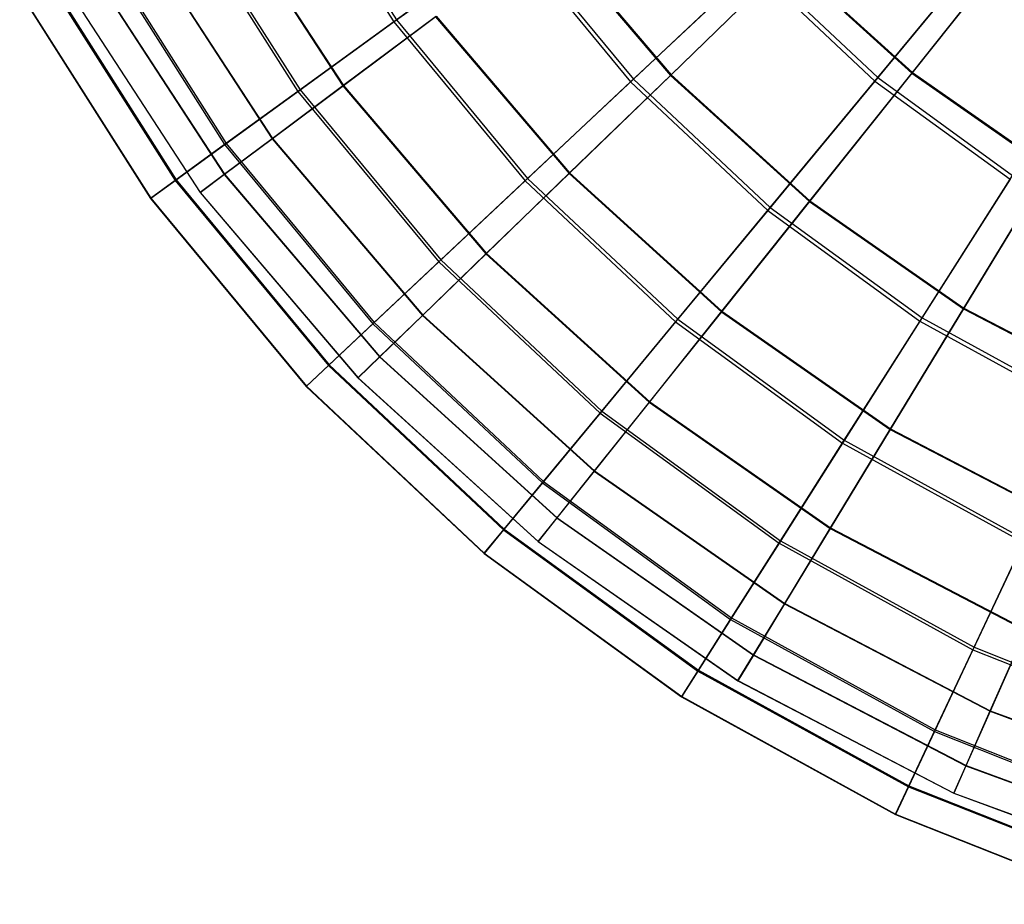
# Model space of a CAD drawing. Extents: x 0.2 to 40.1, y -6.7 to 6.7.
# Tile 423 of 516: x 29.5 to 31.1, y 0.4 to 1.8. Entities that reach past the tile are written whole.
import ezdxf

# ---------------------------------------------------------------- set-up
doc = ezdxf.new("R2010")
doc.units = 0
doc.header["$MEASUREMENT"] = 0
doc.layers.get('0').update_dxf_attribs({"color": 13, "linetype": 'CONTINUOUS'})

# ---------------------------------------------------------------- blocks, each defined once
blk = doc.blocks.new('SNOWBALL_XIV_PM3_STL')
at = {"color": 0}
for p, q in [((29.9108, 2.1293, 4.6009), (30.0952, 1.8387, 4.6009)), ((29.9108, 2.1293, 4.6009), (30.0952, 1.8387, 4.6009)), ((29.9157, 2.132, 8.0397), (30.0997, 1.842, 8.0397)), ((29.9157, 2.132, 8.0397), (30.0997, 1.842, 8.0397)), ((29.8098, 2.0401, 4.9777), (30.0105, 1.7317, 4.9777)), ((29.8098, 2.0401, 4.9777), (30.0105, 1.7317, 4.9777)), ((29.8106, 2.0406, 7.6608), (30.0113, 1.7323, 7.6608)), ((29.8106, 2.0406, 7.6608), (30.0113, 1.7323, 7.6608)), ((29.7376, 2.0341, 4.9531), (29.9353, 1.7225, 4.9531)), ((29.7376, 2.0341, 4.9531), (29.9353, 1.7225, 4.9531)), ((29.7415, 2.0362, 7.6881), (29.9389, 1.7252, 7.6881)), ((29.7415, 2.0362, 7.6881), (29.9389, 1.7252, 7.6881)), ((30.3537, 1.9878, 4.3132), (30.5567, 1.7493, 4.3132)), ((30.3537, 1.9878, 4.3132), (30.5567, 1.7493, 4.3132)), ((30.3549, 1.9887, 8.3249), (30.5577, 1.7504, 8.3249)), ((30.3549, 1.9887, 8.3249), (30.5577, 1.7504, 8.3249)), ((30.9028, 1.7458, 8.6525), (31.1043, 1.9894, 8.9038)), ((30.9028, 1.7458, 8.6525), (31.1043, 1.9894, 8.9038)), ((31.1512, 1.9936, 3.7781), (30.9592, 1.7529, 4.0271)), ((31.1512, 1.9936, 3.7781), (30.9592, 1.7529, 4.0271)), ((30.9603, 1.7542, 8.6109), (31.1523, 1.9951, 8.8597)), ((30.9603, 1.7542, 8.6109), (31.1523, 1.9951, 8.8597)), ((30.2902, 1.9804, 4.2769), (30.0952, 1.8387, 4.6009)), ((30.2902, 1.9804, 4.2769), (30.0952, 1.8387, 4.6009)), ((30.0997, 1.842, 8.0397), (30.2956, 1.9843, 8.3629)), ((30.0997, 1.842, 8.0397), (30.2956, 1.9843, 8.3629)), ((30.2902, 1.9804, 4.2769), (30.4903, 1.7386, 4.2769)), ((30.2902, 1.9804, 4.2769), (30.4903, 1.7386, 4.2769)), ((30.2956, 1.9843, 8.3629), (30.4952, 1.7431, 8.3629)), ((30.2956, 1.9843, 8.3629), (30.4952, 1.7431, 8.3629)), ((31.0989, 1.9829, 3.734), (30.8979, 1.7399, 3.9863)), ((31.0989, 1.9829, 3.734), (30.8979, 1.7399, 3.9863)), ((29.6053, 1.9613, 5.3277), (29.8131, 1.6338, 5.3277)), ((29.6053, 1.9613, 5.3277), (29.8131, 1.6338, 5.3277)), ((29.6081, 1.9629, 7.314), (29.8158, 1.6357, 7.314)), ((29.6081, 1.9629, 7.314), (29.8158, 1.6357, 7.314)), ((29.6813, 1.9678, 5.3452), (29.8924, 1.6435, 5.3452)), ((29.6813, 1.9678, 5.3452), (29.8924, 1.6435, 5.3452)), ((29.6819, 1.9681, 7.2934), (29.8929, 1.6439, 7.2934)), ((29.6819, 1.9681, 7.2934), (29.8929, 1.6439, 7.2934)), ((30.7533, 1.9398, 4.0271), (30.5567, 1.7493, 4.3132)), ((30.7533, 1.9398, 4.0271), (30.5567, 1.7493, 4.3132)), ((30.5577, 1.7504, 8.3249), (30.7546, 1.941, 8.6109)), ((30.5577, 1.7504, 8.3249), (30.7546, 1.941, 8.6109)), ((30.7533, 1.9398, 4.0271), (30.9592, 1.7529, 4.0271)), ((30.7533, 1.9398, 4.0271), (30.9592, 1.7529, 4.0271)), ((30.7546, 1.941, 8.6109), (30.9603, 1.7542, 8.6109)), ((30.7546, 1.941, 8.6109), (30.9603, 1.7542, 8.6109)), ((30.6948, 1.9306, 3.9863), (30.4903, 1.7386, 4.2769)), ((30.6948, 1.9306, 3.9863), (30.4903, 1.7386, 4.2769)), ((30.4952, 1.7431, 8.3629), (30.7003, 1.9358, 8.6525)), ((30.4952, 1.7431, 8.3629), (30.7003, 1.9358, 8.6525)), ((30.6948, 1.9306, 3.9863), (30.8979, 1.7399, 3.9863)), ((30.6948, 1.9306, 3.9863), (30.8979, 1.7399, 3.9863)), ((30.7003, 1.9358, 8.6525), (30.9028, 1.7458, 8.6525)), ((30.7003, 1.9358, 8.6525), (30.9028, 1.7458, 8.6525)), ((29.516, 1.9123, 5.7185), (29.7307, 1.5739, 5.7185)), ((29.516, 1.9123, 5.7185), (29.7307, 1.5739, 5.7185)), ((29.5178, 1.9132, 6.9235), (29.7323, 1.5751, 6.9235)), ((29.5178, 1.9132, 6.9235), (29.7323, 1.5751, 6.9235)), ((29.5945, 1.9189, 5.7285), (29.8125, 1.5839, 5.7285)), ((29.5945, 1.9189, 5.7285), (29.8125, 1.5839, 5.7285)), ((29.5949, 1.9191, 6.9102), (29.8129, 1.5842, 6.9102)), ((29.5949, 1.9191, 6.9102), (29.8129, 1.5842, 6.9102)), ((29.5508, 1.8943, 6.1213), (29.7724, 1.554, 6.1213)), ((29.5508, 1.8943, 6.1213), (29.7724, 1.554, 6.1213)), ((29.551, 1.8944, 6.5174), (29.7725, 1.554, 6.5174)), ((29.551, 1.8944, 6.5174), (29.7725, 1.554, 6.5174)), ((29.4713, 1.8877, 6.1192), (29.6895, 1.544, 6.1192)), ((29.4713, 1.8877, 6.1192), (29.6895, 1.544, 6.1192)), ((29.4719, 1.888, 6.523), (29.69, 1.5444, 6.523)), ((29.4719, 1.888, 6.523), (29.69, 1.5444, 6.523)), ((29.9389, 1.7252, 7.6881), (30.0997, 1.842, 8.0397)), ((29.9389, 1.7252, 7.6881), (30.0997, 1.842, 8.0397)), ((30.1651, 1.8471, 4.6318), (30.0105, 1.7317, 4.9777)), ((30.1651, 1.8471, 4.6318), (30.0105, 1.7317, 4.9777)), ((30.0113, 1.7323, 7.6608), (30.1661, 1.8478, 8.0065)), ((30.0113, 1.7323, 7.6608), (30.1661, 1.8478, 8.0065)), ((30.0997, 1.842, 8.0397), (30.3186, 1.5774, 8.0397)), ((30.0997, 1.842, 8.0397), (30.3186, 1.5774, 8.0397)), ((30.1651, 1.8471, 4.6318), (30.3877, 1.5857, 4.6318)), ((30.1651, 1.8471, 4.6318), (30.3877, 1.5857, 4.6318)), ((30.1661, 1.8478, 8.0065), (30.3886, 1.5865, 8.0065)), ((30.1661, 1.8478, 8.0065), (30.3886, 1.5865, 8.0065)), ((30.0952, 1.8387, 4.6009), (29.9353, 1.7225, 4.9531)), ((30.0952, 1.8387, 4.6009), (29.9353, 1.7225, 4.9531)), ((30.0952, 1.8387, 4.6009), (30.3145, 1.5735, 4.6009)), ((30.0952, 1.8387, 4.6009), (30.3145, 1.5735, 4.6009)), ((30.3186, 1.5774, 8.0397), (30.4952, 1.7431, 8.3629)), ((30.3186, 1.5774, 8.0397), (30.4952, 1.7431, 8.3629)), ((30.5567, 1.7493, 4.3132), (30.3877, 1.5857, 4.6318)), ((30.5567, 1.7493, 4.3132), (30.3877, 1.5857, 4.6318)), ((30.3886, 1.5865, 8.0065), (30.5577, 1.7504, 8.3249)), ((30.3886, 1.5865, 8.0065), (30.5577, 1.7504, 8.3249)), ((30.4952, 1.7431, 8.3629), (30.7233, 1.5289, 8.3629)), ((30.4952, 1.7431, 8.3629), (30.7233, 1.5289, 8.3629)), ((30.5567, 1.7493, 4.3132), (30.7885, 1.5388, 4.3132)), ((30.5567, 1.7493, 4.3132), (30.7885, 1.5388, 4.3132)), ((30.5577, 1.7504, 8.3249), (30.7894, 1.54, 8.3249)), ((30.5577, 1.7504, 8.3249), (30.7894, 1.54, 8.3249)), ((30.7233, 1.5289, 8.3629), (30.9028, 1.7458, 8.6525)), ((30.7233, 1.5289, 8.3629), (30.9028, 1.7458, 8.6525)), ((30.9592, 1.7529, 4.0271), (30.7885, 1.5388, 4.3132)), ((30.9592, 1.7529, 4.0271), (30.7885, 1.5388, 4.3132)), ((30.7894, 1.54, 8.3249), (30.9603, 1.7542, 8.6109)), ((30.7894, 1.54, 8.3249), (30.9603, 1.7542, 8.6109)), ((30.9028, 1.7458, 8.6525), (31.1274, 1.5825, 8.6525)), ((30.9028, 1.7458, 8.6525), (31.1274, 1.5825, 8.6525)), ((30.9592, 1.7529, 4.0271), (31.1873, 1.5938, 4.0271)), ((30.9592, 1.7529, 4.0271), (31.1873, 1.5938, 4.0271)), ((30.9603, 1.7542, 8.6109), (31.1881, 1.5952, 8.6109)), ((30.9603, 1.7542, 8.6109), (31.1881, 1.5952, 8.6109)), ((29.8158, 1.6357, 7.314), (29.9389, 1.7252, 7.6881)), ((29.8158, 1.6357, 7.314), (29.9389, 1.7252, 7.6881)), ((30.0105, 1.7317, 4.9777), (29.8924, 1.6435, 5.3452)), ((30.0105, 1.7317, 4.9777), (29.8924, 1.6435, 5.3452)), ((29.8929, 1.6439, 7.2934), (30.0113, 1.7323, 7.6608)), ((29.8929, 1.6439, 7.2934), (30.0113, 1.7323, 7.6608)), ((29.9389, 1.7252, 7.6881), (30.1737, 1.4413, 7.6881)), ((29.9389, 1.7252, 7.6881), (30.1737, 1.4413, 7.6881)), ((30.0105, 1.7317, 4.9777), (30.2491, 1.4515, 4.9777)), ((30.0105, 1.7317, 4.9777), (30.2491, 1.4515, 4.9777)), ((30.0113, 1.7323, 7.6608), (30.2498, 1.4522, 7.6608)), ((30.0113, 1.7323, 7.6608), (30.2498, 1.4522, 7.6608)), ((30.4903, 1.7386, 4.2769), (30.3145, 1.5735, 4.6009)), ((30.4903, 1.7386, 4.2769), (30.3145, 1.5735, 4.6009)), ((30.4903, 1.7386, 4.2769), (30.7191, 1.5237, 4.2769)), ((30.4903, 1.7386, 4.2769), (30.7191, 1.5237, 4.2769)), ((30.8979, 1.7399, 3.9863), (30.7191, 1.5237, 4.2769)), ((30.8979, 1.7399, 3.9863), (30.7191, 1.5237, 4.2769)), ((30.8979, 1.7399, 3.9863), (31.1233, 1.5761, 3.9863)), ((30.8979, 1.7399, 3.9863), (31.1233, 1.5761, 3.9863)), ((29.9353, 1.7225, 4.9531), (29.8131, 1.6338, 5.3277)), ((29.9353, 1.7225, 4.9531), (29.8131, 1.6338, 5.3277)), ((29.9353, 1.7225, 4.9531), (30.1705, 1.4382, 4.9531)), ((29.9353, 1.7225, 4.9531), (30.1705, 1.4382, 4.9531)), ((29.8924, 1.6435, 5.3452), (29.8125, 1.5839, 5.7285)), ((29.8924, 1.6435, 5.3452), (29.8125, 1.5839, 5.7285)), ((29.8129, 1.5842, 6.9102), (29.8929, 1.6439, 7.2934)), ((29.8129, 1.5842, 6.9102), (29.8929, 1.6439, 7.2934)), ((29.8924, 1.6435, 5.3452), (30.1432, 1.3489, 5.3452)), ((29.8924, 1.6435, 5.3452), (30.1432, 1.3489, 5.3452)), ((29.8929, 1.6439, 7.2934), (30.1437, 1.3494, 7.2934)), ((29.8929, 1.6439, 7.2934), (30.1437, 1.3494, 7.2934)), ((29.8131, 1.6338, 5.3277), (29.7307, 1.5739, 5.7185)), ((29.8131, 1.6338, 5.3277), (29.7307, 1.5739, 5.7185)), ((29.7323, 1.5751, 6.9235), (29.8158, 1.6357, 7.314)), ((29.7323, 1.5751, 6.9235), (29.8158, 1.6357, 7.314)), ((29.8131, 1.6338, 5.3277), (30.0604, 1.3349, 5.3277)), ((29.8131, 1.6338, 5.3277), (30.0604, 1.3349, 5.3277)), ((29.8158, 1.6357, 7.314), (30.0628, 1.3371, 7.314)), ((29.8158, 1.6357, 7.314), (30.0628, 1.3371, 7.314)), ((31.1873, 1.5938, 4.0271), (31.0453, 1.3596, 4.3132)), ((31.1873, 1.5938, 4.0271), (31.0453, 1.3596, 4.3132)), ((31.0461, 1.3609, 8.3249), (31.1881, 1.5952, 8.6109)), ((31.0461, 1.3609, 8.3249), (31.1881, 1.5952, 8.6109)), ((29.8125, 1.5839, 5.7285), (29.7724, 1.554, 6.1213)), ((29.8125, 1.5839, 5.7285), (29.7724, 1.554, 6.1213)), ((29.7725, 1.554, 6.5174), (29.8129, 1.5842, 6.9102)), ((29.7725, 1.554, 6.5174), (29.8129, 1.5842, 6.9102)), ((29.8125, 1.5839, 5.7285), (30.0716, 1.2796, 5.7285)), ((29.8125, 1.5839, 5.7285), (30.0716, 1.2796, 5.7285)), ((29.8129, 1.5842, 6.9102), (30.0719, 1.2799, 6.9102)), ((29.8129, 1.5842, 6.9102), (30.0719, 1.2799, 6.9102)), ((30.1737, 1.4413, 7.6881), (30.3186, 1.5774, 8.0397)), ((30.1737, 1.4413, 7.6881), (30.3186, 1.5774, 8.0397)), ((30.3877, 1.5857, 4.6318), (30.2491, 1.4515, 4.9777)), ((30.3877, 1.5857, 4.6318), (30.2491, 1.4515, 4.9777)), ((30.2498, 1.4522, 7.6608), (30.3886, 1.5865, 8.0065)), ((30.2498, 1.4522, 7.6608), (30.3886, 1.5865, 8.0065)), ((30.3186, 1.5774, 8.0397), (30.569, 1.3423, 8.0397)), ((30.3186, 1.5774, 8.0397), (30.569, 1.3423, 8.0397)), ((30.3877, 1.5857, 4.6318), (30.6418, 1.3549, 4.6318)), ((30.3877, 1.5857, 4.6318), (30.6418, 1.3549, 4.6318)), ((30.3886, 1.5865, 8.0065), (30.6426, 1.3558, 8.0065)), ((30.3886, 1.5865, 8.0065), (30.6426, 1.3558, 8.0065)), ((30.9766, 1.3449, 8.3629), (31.1274, 1.5825, 8.6525)), ((30.9766, 1.3449, 8.3629), (31.1274, 1.5825, 8.6525)), ((29.7307, 1.5739, 5.7185), (29.6895, 1.544, 6.1192)), ((29.7307, 1.5739, 5.7185), (29.6895, 1.544, 6.1192)), ((29.69, 1.5444, 6.523), (29.7323, 1.5751, 6.9235)), ((29.69, 1.5444, 6.523), (29.7323, 1.5751, 6.9235)), ((29.7307, 1.5739, 5.7185), (29.9862, 1.2652, 5.7185)), ((29.7307, 1.5739, 5.7185), (29.9862, 1.2652, 5.7185)), ((29.7323, 1.5751, 6.9235), (29.9876, 1.2665, 6.9235)), ((29.7323, 1.5751, 6.9235), (29.9876, 1.2665, 6.9235)), ((30.3145, 1.5735, 4.6009), (30.1705, 1.4382, 4.9531)), ((30.3145, 1.5735, 4.6009), (30.1705, 1.4382, 4.9531)), ((30.3145, 1.5735, 4.6009), (30.5654, 1.338, 4.6009)), ((30.3145, 1.5735, 4.6009), (30.5654, 1.338, 4.6009)), ((31.1233, 1.5761, 3.9863), (30.973, 1.3392, 4.2769)), ((31.1233, 1.5761, 3.9863), (30.973, 1.3392, 4.2769)), ((29.6895, 1.544, 6.1192), (29.69, 1.5444, 6.523)), ((29.6895, 1.544, 6.1192), (29.69, 1.5444, 6.523)), ((29.6895, 1.544, 6.1192), (29.949, 1.2303, 6.1192)), ((29.6895, 1.544, 6.1192), (29.949, 1.2303, 6.1192)), ((29.69, 1.5444, 6.523), (29.9495, 1.2307, 6.523)), ((29.69, 1.5444, 6.523), (29.9495, 1.2307, 6.523)), ((29.7724, 1.554, 6.1213), (30.0356, 1.2447, 6.1213)), ((29.7724, 1.554, 6.1213), (29.7725, 1.554, 6.5174)), ((29.7724, 1.554, 6.1213), (30.0356, 1.2447, 6.1213)), ((29.7724, 1.554, 6.1213), (29.7725, 1.554, 6.5174)), ((29.7725, 1.554, 6.5174), (30.0357, 1.2448, 6.5174)), ((29.7725, 1.554, 6.5174), (30.0357, 1.2448, 6.5174)), ((30.569, 1.3423, 8.0397), (30.7233, 1.5289, 8.3629)), ((30.569, 1.3423, 8.0397), (30.7233, 1.5289, 8.3629)), ((30.7885, 1.5388, 4.3132), (30.6418, 1.3549, 4.6318)), ((30.7885, 1.5388, 4.3132), (30.6418, 1.3549, 4.6318)), ((30.6426, 1.3558, 8.0065), (30.7894, 1.54, 8.3249)), ((30.6426, 1.3558, 8.0065), (30.7894, 1.54, 8.3249)), ((30.7233, 1.5289, 8.3629), (30.9766, 1.3449, 8.3629)), ((30.7233, 1.5289, 8.3629), (30.9766, 1.3449, 8.3629)), ((30.7885, 1.5388, 4.3132), (31.0453, 1.3596, 4.3132)), ((30.7885, 1.5388, 4.3132), (31.0453, 1.3596, 4.3132)), ((30.7894, 1.54, 8.3249), (31.0461, 1.3609, 8.3249)), ((30.7894, 1.54, 8.3249), (31.0461, 1.3609, 8.3249)), ((30.7191, 1.5237, 4.2769), (30.5654, 1.338, 4.6009)), ((30.7191, 1.5237, 4.2769), (30.5654, 1.338, 4.6009)), ((30.7191, 1.5237, 4.2769), (30.973, 1.3392, 4.2769)), ((30.7191, 1.5237, 4.2769), (30.973, 1.3392, 4.2769)), ((30.2491, 1.4515, 4.9777), (30.1432, 1.3489, 5.3452)), ((30.2491, 1.4515, 4.9777), (30.1432, 1.3489, 5.3452)), ((30.1437, 1.3494, 7.2934), (30.2498, 1.4522, 7.6608)), ((30.1437, 1.3494, 7.2934), (30.2498, 1.4522, 7.6608)), ((30.2491, 1.4515, 4.9777), (30.5215, 1.204, 4.9777)), ((30.2491, 1.4515, 4.9777), (30.5215, 1.204, 4.9777)), ((30.2498, 1.4522, 7.6608), (30.5222, 1.2048, 7.6608)), ((30.2498, 1.4522, 7.6608), (30.5222, 1.2048, 7.6608)), ((30.1705, 1.4382, 4.9531), (30.0604, 1.3349, 5.3277)), ((30.1705, 1.4382, 4.9531), (30.0604, 1.3349, 5.3277)), ((30.0628, 1.3371, 7.314), (30.1737, 1.4413, 7.6881)), ((30.0628, 1.3371, 7.314), (30.1737, 1.4413, 7.6881)), ((30.1705, 1.4382, 4.9531), (30.4394, 1.1857, 4.9531)), ((30.1705, 1.4382, 4.9531), (30.4394, 1.1857, 4.9531)), ((30.1737, 1.4413, 7.6881), (30.4423, 1.1891, 7.6881)), ((30.1737, 1.4413, 7.6881), (30.4423, 1.1891, 7.6881)), ((30.1432, 1.3489, 5.3452), (30.0716, 1.2796, 5.7285)), ((30.1432, 1.3489, 5.3452), (30.0716, 1.2796, 5.7285)), ((30.0719, 1.2799, 6.9102), (30.1437, 1.3494, 7.2934)), ((30.0719, 1.2799, 6.9102), (30.1437, 1.3494, 7.2934)), ((30.1432, 1.3489, 5.3452), (30.4296, 1.0888, 5.3452)), ((30.1432, 1.3489, 5.3452), (30.4296, 1.0888, 5.3452)), ((30.1437, 1.3494, 7.2934), (30.4301, 1.0893, 7.2934)), ((30.1437, 1.3494, 7.2934), (30.4301, 1.0893, 7.2934)), ((30.6418, 1.3549, 4.6318), (30.5215, 1.204, 4.9777)), ((30.6418, 1.3549, 4.6318), (30.5215, 1.204, 4.9777)), ((30.5222, 1.2048, 7.6608), (30.6426, 1.3558, 8.0065)), ((30.5222, 1.2048, 7.6608), (30.6426, 1.3558, 8.0065)), ((30.6418, 1.3549, 4.6318), (30.9234, 1.1585, 4.6318)), ((30.6418, 1.3549, 4.6318), (30.9234, 1.1585, 4.6318)), ((30.6426, 1.3558, 8.0065), (30.924, 1.1595, 8.0065)), ((30.6426, 1.3558, 8.0065), (30.924, 1.1595, 8.0065)), ((31.0453, 1.3596, 4.3132), (30.9234, 1.1585, 4.6318)), ((31.0453, 1.3596, 4.3132), (30.9234, 1.1585, 4.6318)), ((30.924, 1.1595, 8.0065), (31.0461, 1.3609, 8.3249)), ((30.924, 1.1595, 8.0065), (31.0461, 1.3609, 8.3249)), ((31.0453, 1.3596, 4.3132), (31.323, 1.2148, 4.3132)), ((31.0453, 1.3596, 4.3132), (31.323, 1.2148, 4.3132)), ((31.0461, 1.3609, 8.3249), (31.3236, 1.2161, 8.3249)), ((31.0461, 1.3609, 8.3249), (31.3236, 1.2161, 8.3249)), ((30.0604, 1.3349, 5.3277), (29.9862, 1.2652, 5.7185)), ((30.0604, 1.3349, 5.3277), (29.9862, 1.2652, 5.7185)), ((29.9876, 1.2665, 6.9235), (30.0628, 1.3371, 7.314)), ((29.9876, 1.2665, 6.9235), (30.0628, 1.3371, 7.314)), ((30.0604, 1.3349, 5.3277), (30.3432, 1.0693, 5.3277)), ((30.0604, 1.3349, 5.3277), (30.3432, 1.0693, 5.3277)), ((30.0628, 1.3371, 7.314), (30.3453, 1.0718, 7.314)), ((30.0628, 1.3371, 7.314), (30.3453, 1.0718, 7.314)), ((30.5654, 1.338, 4.6009), (30.4394, 1.1857, 4.9531)), ((30.5654, 1.338, 4.6009), (30.4394, 1.1857, 4.9531)), ((30.4423, 1.1891, 7.6881), (30.569, 1.3423, 8.0397)), ((30.4423, 1.1891, 7.6881), (30.569, 1.3423, 8.0397)), ((30.5654, 1.338, 4.6009), (30.8438, 1.1357, 4.6009)), ((30.5654, 1.338, 4.6009), (30.8438, 1.1357, 4.6009)), ((30.569, 1.3423, 8.0397), (30.8468, 1.1404, 8.0397)), ((30.569, 1.3423, 8.0397), (30.8468, 1.1404, 8.0397)), ((30.973, 1.3392, 4.2769), (30.8438, 1.1357, 4.6009)), ((30.973, 1.3392, 4.2769), (30.8438, 1.1357, 4.6009)), ((30.8468, 1.1404, 8.0397), (30.9766, 1.3449, 8.3629)), ((30.8468, 1.1404, 8.0397), (30.9766, 1.3449, 8.3629)), ((30.973, 1.3392, 4.2769), (31.248, 1.188, 4.2769)), ((30.973, 1.3392, 4.2769), (31.248, 1.188, 4.2769)), ((30.9766, 1.3449, 8.3629), (31.2509, 1.1941, 8.3629)), ((30.9766, 1.3449, 8.3629), (31.2509, 1.1941, 8.3629)), ((29.9862, 1.2652, 5.7185), (29.949, 1.2303, 6.1192)), ((29.9862, 1.2652, 5.7185), (29.949, 1.2303, 6.1192)), ((29.9495, 1.2307, 6.523), (29.9876, 1.2665, 6.9235)), ((29.9495, 1.2307, 6.523), (29.9876, 1.2665, 6.9235)), ((29.9862, 1.2652, 5.7185), (30.2783, 0.9909, 5.7185)), ((29.9862, 1.2652, 5.7185), (30.2783, 0.9909, 5.7185)), ((29.9876, 1.2665, 6.9235), (30.2795, 0.9924, 6.9235)), ((29.9876, 1.2665, 6.9235), (30.2795, 0.9924, 6.9235)), ((30.0716, 1.2796, 5.7285), (30.0356, 1.2447, 6.1213)), ((30.0716, 1.2796, 5.7285), (30.0356, 1.2447, 6.1213)), ((30.0357, 1.2448, 6.5174), (30.0719, 1.2799, 6.9102)), ((30.0357, 1.2448, 6.5174), (30.0719, 1.2799, 6.9102)), ((30.0716, 1.2796, 5.7285), (30.3675, 1.0109, 5.7285)), ((30.0716, 1.2796, 5.7285), (30.3675, 1.0109, 5.7285)), ((30.0719, 1.2799, 6.9102), (30.3678, 1.0112, 6.9102)), ((30.0719, 1.2799, 6.9102), (30.3678, 1.0112, 6.9102)), ((30.0356, 1.2447, 6.1213), (30.0357, 1.2448, 6.5174)), ((30.0356, 1.2447, 6.1213), (30.0357, 1.2448, 6.5174)), ((30.0356, 1.2447, 6.1213), (30.3363, 0.9717, 6.1213)), ((30.0356, 1.2447, 6.1213), (30.3363, 0.9717, 6.1213)), ((30.0357, 1.2448, 6.5174), (30.3363, 0.9718, 6.5174)), ((30.0357, 1.2448, 6.5174), (30.3363, 0.9718, 6.5174)), ((29.949, 1.2303, 6.1192), (29.9495, 1.2307, 6.523)), ((29.949, 1.2303, 6.1192), (29.9495, 1.2307, 6.523)), ((29.949, 1.2303, 6.1192), (30.2458, 0.9516, 6.1192)), ((29.949, 1.2303, 6.1192), (30.2458, 0.9516, 6.1192)), ((29.9495, 1.2307, 6.523), (30.2462, 0.9521, 6.523)), ((29.9495, 1.2307, 6.523), (30.2462, 0.9521, 6.523)), ((30.5215, 1.204, 4.9777), (30.4296, 1.0888, 5.3452)), ((30.5215, 1.204, 4.9777), (30.4296, 1.0888, 5.3452)), ((30.4301, 1.0893, 7.2934), (30.5222, 1.2048, 7.6608)), ((30.4301, 1.0893, 7.2934), (30.5222, 1.2048, 7.6608)), ((30.5215, 1.204, 4.9777), (30.8234, 0.9935, 4.9777)), ((30.5215, 1.204, 4.9777), (30.8234, 0.9935, 4.9777)), ((30.5222, 1.2048, 7.6608), (30.8239, 0.9943, 7.6608)), ((30.5222, 1.2048, 7.6608), (30.8239, 0.9943, 7.6608)), ((30.4394, 1.1857, 4.9531), (30.3432, 1.0693, 5.3277)), ((30.4394, 1.1857, 4.9531), (30.3432, 1.0693, 5.3277)), ((30.3453, 1.0718, 7.314), (30.4423, 1.1891, 7.6881)), ((30.3453, 1.0718, 7.314), (30.4423, 1.1891, 7.6881)), ((30.4394, 1.1857, 4.9531), (30.7379, 0.9688, 4.9531)), ((30.4394, 1.1857, 4.9531), (30.7379, 0.9688, 4.9531)), ((30.4423, 1.1891, 7.6881), (30.7403, 0.9726, 7.6881)), ((30.4423, 1.1891, 7.6881), (30.7403, 0.9726, 7.6881)), ((30.9234, 1.1585, 4.6318), (30.8234, 0.9935, 4.9777)), ((30.9234, 1.1585, 4.6318), (30.8234, 0.9935, 4.9777)), ((30.8239, 0.9943, 7.6608), (30.924, 1.1595, 8.0065)), ((30.8239, 0.9943, 7.6608), (30.924, 1.1595, 8.0065)), ((30.9234, 1.1585, 4.6318), (31.2278, 0.9997, 4.6318)), ((30.9234, 1.1585, 4.6318), (31.2278, 0.9997, 4.6318)), ((30.924, 1.1595, 8.0065), (31.2283, 1.0008, 8.0065)), ((30.924, 1.1595, 8.0065), (31.2283, 1.0008, 8.0065)), ((30.8438, 1.1357, 4.6009), (30.7379, 0.9688, 4.9531)), ((30.8438, 1.1357, 4.6009), (30.7379, 0.9688, 4.9531)), ((30.7403, 0.9726, 7.6881), (30.8468, 1.1404, 8.0397)), ((30.7403, 0.9726, 7.6881), (30.8468, 1.1404, 8.0397)), ((30.8438, 1.1357, 4.6009), (31.1454, 0.9699, 4.6009)), ((30.8438, 1.1357, 4.6009), (31.1454, 0.9699, 4.6009)), ((30.8468, 1.1404, 8.0397), (31.1478, 0.975, 8.0397)), ((30.8468, 1.1404, 8.0397), (31.1478, 0.975, 8.0397)), ((30.4296, 1.0888, 5.3452), (30.3675, 1.0109, 5.7285)), ((30.4296, 1.0888, 5.3452), (30.3675, 1.0109, 5.7285)), ((30.3678, 1.0112, 6.9102), (30.4301, 1.0893, 7.2934)), ((30.3678, 1.0112, 6.9102), (30.4301, 1.0893, 7.2934)), ((30.4296, 1.0888, 5.3452), (30.7469, 0.8674, 5.3452)), ((30.4296, 1.0888, 5.3452), (30.7469, 0.8674, 5.3452)), ((30.4301, 1.0893, 7.2934), (30.7473, 0.868, 7.2934)), ((30.4301, 1.0893, 7.2934), (30.7473, 0.868, 7.2934)), ((30.3432, 1.0693, 5.3277), (30.2783, 0.9909, 5.7185)), ((30.3432, 1.0693, 5.3277), (30.2783, 0.9909, 5.7185)), ((30.2795, 0.9924, 6.9235), (30.3453, 1.0718, 7.314)), ((30.2795, 0.9924, 6.9235), (30.3453, 1.0718, 7.314)), ((30.3432, 1.0693, 5.3277), (30.657, 0.8413, 5.3277)), ((30.3432, 1.0693, 5.3277), (30.657, 0.8413, 5.3277)), ((30.3453, 1.0718, 7.314), (30.6588, 0.8441, 7.314)), ((30.3453, 1.0718, 7.314), (30.6588, 0.8441, 7.314)), ((30.3363, 0.9718, 6.5174), (30.3678, 1.0112, 6.9102)), ((30.3363, 0.9718, 6.5174), (30.3678, 1.0112, 6.9102)), ((30.3675, 1.0109, 5.7285), (30.3363, 0.9717, 6.1213)), ((30.3675, 1.0109, 5.7285), (30.3363, 0.9717, 6.1213)), ((30.3675, 1.0109, 5.7285), (30.6953, 0.7822, 5.7285)), ((30.3675, 1.0109, 5.7285), (30.6953, 0.7822, 5.7285)), ((30.3678, 1.0112, 6.9102), (30.6955, 0.7826, 6.9102)), ((30.3678, 1.0112, 6.9102), (30.6955, 0.7826, 6.9102)), ((30.2783, 0.9909, 5.7185), (30.2458, 0.9516, 6.1192)), ((30.2783, 0.9909, 5.7185), (30.2458, 0.9516, 6.1192)), ((30.2462, 0.9521, 6.523), (30.2795, 0.9924, 6.9235)), ((30.2462, 0.9521, 6.523), (30.2795, 0.9924, 6.9235)), ((30.2783, 0.9909, 5.7185), (30.6025, 0.7553, 5.7185)), ((30.2783, 0.9909, 5.7185), (30.6025, 0.7553, 5.7185)), ((30.2795, 0.9924, 6.9235), (30.6035, 0.757, 6.9235)), ((30.2795, 0.9924, 6.9235), (30.6035, 0.757, 6.9235)), ((30.8234, 0.9935, 4.9777), (30.7469, 0.8674, 5.3452)), ((30.8234, 0.9935, 4.9777), (30.7469, 0.8674, 5.3452)), ((30.7473, 0.868, 7.2934), (30.8239, 0.9943, 7.6608)), ((30.7473, 0.868, 7.2934), (30.8239, 0.9943, 7.6608)), ((30.8234, 0.9935, 4.9777), (31.1497, 0.8233, 4.9777)), ((30.8234, 0.9935, 4.9777), (31.1497, 0.8233, 4.9777)), ((30.8239, 0.9943, 7.6608), (31.1501, 0.8242, 7.6608)), ((30.8239, 0.9943, 7.6608), (31.1501, 0.8242, 7.6608)), ((30.3363, 0.9717, 6.1213), (30.3363, 0.9718, 6.5174)), ((30.3363, 0.9718, 6.5174), (30.6694, 0.7395, 6.5174)), ((30.3363, 0.9717, 6.1213), (30.3363, 0.9718, 6.5174)), ((30.3363, 0.9718, 6.5174), (30.6694, 0.7395, 6.5174)), ((30.3363, 0.9717, 6.1213), (30.6693, 0.7394, 6.1213)), ((30.3363, 0.9717, 6.1213), (30.6693, 0.7394, 6.1213)), ((30.6588, 0.8441, 7.314), (30.7403, 0.9726, 7.6881)), ((30.6588, 0.8441, 7.314), (30.7403, 0.9726, 7.6881)), ((30.7403, 0.9726, 7.6881), (31.0632, 0.7951, 7.6881)), ((30.7403, 0.9726, 7.6881), (31.0632, 0.7951, 7.6881)), ((31.1454, 0.9699, 4.6009), (31.0612, 0.791, 4.9531)), ((31.1454, 0.9699, 4.6009), (31.0612, 0.791, 4.9531)), ((31.0632, 0.7951, 7.6881), (31.1478, 0.975, 8.0397)), ((31.0632, 0.7951, 7.6881), (31.1478, 0.975, 8.0397)), ((30.7379, 0.9688, 4.9531), (30.657, 0.8413, 5.3277)), ((30.7379, 0.9688, 4.9531), (30.657, 0.8413, 5.3277)), ((30.7379, 0.9688, 4.9531), (31.0612, 0.791, 4.9531)), ((30.7379, 0.9688, 4.9531), (31.0612, 0.791, 4.9531)), ((30.2458, 0.9516, 6.1192), (30.2462, 0.9521, 6.523)), ((30.2458, 0.9516, 6.1192), (30.2462, 0.9521, 6.523)), ((30.2458, 0.9516, 6.1192), (30.5751, 0.7123, 6.1192)), ((30.2458, 0.9516, 6.1192), (30.5751, 0.7123, 6.1192)), ((30.2462, 0.9521, 6.523), (30.5755, 0.7128, 6.523)), ((30.2462, 0.9521, 6.523), (30.5755, 0.7128, 6.523)), ((30.7469, 0.8674, 5.3452), (30.6953, 0.7822, 5.7285)), ((30.7469, 0.8674, 5.3452), (30.6953, 0.7822, 5.7285)), ((30.6955, 0.7826, 6.9102), (30.7473, 0.868, 7.2934)), ((30.6955, 0.7826, 6.9102), (30.7473, 0.868, 7.2934)), ((30.7469, 0.8674, 5.3452), (31.09, 0.6884, 5.3452)), ((30.7469, 0.8674, 5.3452), (31.09, 0.6884, 5.3452)), ((30.7473, 0.868, 7.2934), (31.0903, 0.6891, 7.2934)), ((30.7473, 0.868, 7.2934), (31.0903, 0.6891, 7.2934)), ((30.657, 0.8413, 5.3277), (30.6025, 0.7553, 5.7185)), ((30.657, 0.8413, 5.3277), (30.6025, 0.7553, 5.7185)), ((30.6035, 0.757, 6.9235), (30.6588, 0.8441, 7.314)), ((30.6035, 0.757, 6.9235), (30.6588, 0.8441, 7.314)), ((30.657, 0.8413, 5.3277), (30.997, 0.6544, 5.3277)), ((30.657, 0.8413, 5.3277), (30.997, 0.6544, 5.3277)), ((30.6588, 0.8441, 7.314), (30.9983, 0.6574, 7.314)), ((30.6588, 0.8441, 7.314), (30.9983, 0.6574, 7.314)), ((31.1497, 0.8233, 4.9777), (31.09, 0.6884, 5.3452)), ((31.1497, 0.8233, 4.9777), (31.09, 0.6884, 5.3452)), ((31.0903, 0.6891, 7.2934), (31.1501, 0.8242, 7.6608)), ((31.0903, 0.6891, 7.2934), (31.1501, 0.8242, 7.6608)), ((31.0612, 0.791, 4.9531), (30.997, 0.6544, 5.3277)), ((31.0612, 0.791, 4.9531), (30.997, 0.6544, 5.3277)), ((30.9983, 0.6574, 7.314), (31.0632, 0.7951, 7.6881)), ((30.9983, 0.6574, 7.314), (31.0632, 0.7951, 7.6881)), ((31.0612, 0.791, 4.9531), (31.4043, 0.6552, 4.9531)), ((31.0612, 0.791, 4.9531), (31.4043, 0.6552, 4.9531)), ((31.0632, 0.7951, 7.6881), (31.4057, 0.6595, 7.6881)), ((31.0632, 0.7951, 7.6881), (31.4057, 0.6595, 7.6881)), ((30.6953, 0.7822, 5.7285), (30.6693, 0.7394, 6.1213)), ((30.6953, 0.7822, 5.7285), (30.6693, 0.7394, 6.1213)), ((30.6694, 0.7395, 6.5174), (30.6955, 0.7826, 6.9102)), ((30.6694, 0.7395, 6.5174), (30.6955, 0.7826, 6.9102)), ((30.6953, 0.7822, 5.7285), (31.0497, 0.5974, 5.7285)), ((30.6953, 0.7822, 5.7285), (31.0497, 0.5974, 5.7285)), ((30.6955, 0.7826, 6.9102), (31.0498, 0.5978, 6.9102)), ((30.6955, 0.7826, 6.9102), (31.0498, 0.5978, 6.9102)), ((30.5755, 0.7128, 6.523), (30.6035, 0.757, 6.9235)), ((30.5755, 0.7128, 6.523), (30.6035, 0.757, 6.9235)), ((30.6035, 0.757, 6.9235), (30.9544, 0.5641, 6.9235)), ((30.6035, 0.757, 6.9235), (30.9544, 0.5641, 6.9235)), ((30.6025, 0.7553, 5.7185), (30.5751, 0.7123, 6.1192)), ((30.6025, 0.7553, 5.7185), (30.5751, 0.7123, 6.1192)), ((30.6025, 0.7553, 5.7185), (30.9536, 0.5623, 5.7185)), ((30.6025, 0.7553, 5.7185), (30.9536, 0.5623, 5.7185)), ((30.6693, 0.7394, 6.1213), (30.6694, 0.7395, 6.5174)), ((30.6693, 0.7394, 6.1213), (30.6694, 0.7395, 6.5174)), ((30.6693, 0.7394, 6.1213), (31.0294, 0.5515, 6.1213)), ((30.6693, 0.7394, 6.1213), (31.0294, 0.5515, 6.1213)), ((30.6694, 0.7395, 6.5174), (31.0294, 0.5517, 6.5174)), ((30.6694, 0.7395, 6.5174), (31.0294, 0.5517, 6.5174)), ((30.5751, 0.7123, 6.1192), (30.5755, 0.7128, 6.523)), ((30.5751, 0.7123, 6.1192), (30.5755, 0.7128, 6.523)), ((30.5751, 0.7123, 6.1192), (30.9319, 0.5162, 6.1192)), ((30.5751, 0.7123, 6.1192), (30.9319, 0.5162, 6.1192)), ((30.5755, 0.7128, 6.523), (30.9322, 0.5168, 6.523)), ((30.5755, 0.7128, 6.523), (30.9322, 0.5168, 6.523)), ((31.09, 0.6884, 5.3452), (31.0497, 0.5974, 5.7285)), ((31.09, 0.6884, 5.3452), (31.0497, 0.5974, 5.7285)), ((31.0498, 0.5978, 6.9102), (31.0903, 0.6891, 7.2934)), ((31.0498, 0.5978, 6.9102), (31.0903, 0.6891, 7.2934)), ((31.09, 0.6884, 5.3452), (31.4531, 0.5548, 5.3452)), ((31.09, 0.6884, 5.3452), (31.4531, 0.5548, 5.3452)), ((31.0903, 0.6891, 7.2934), (31.4533, 0.5555, 7.2934)), ((31.0903, 0.6891, 7.2934), (31.4533, 0.5555, 7.2934)), ((30.9544, 0.5641, 6.9235), (30.9983, 0.6574, 7.314)), ((30.9544, 0.5641, 6.9235), (30.9983, 0.6574, 7.314)), ((30.9983, 0.6574, 7.314), (31.3587, 0.5147, 7.314)), ((30.9983, 0.6574, 7.314), (31.3587, 0.5147, 7.314)), ((30.997, 0.6544, 5.3277), (30.9536, 0.5623, 5.7185)), ((30.997, 0.6544, 5.3277), (30.9536, 0.5623, 5.7185)), ((30.997, 0.6544, 5.3277), (31.3576, 0.5116, 5.3277)), ((30.997, 0.6544, 5.3277), (31.3576, 0.5116, 5.3277)), ((31.0294, 0.5517, 6.5174), (31.0498, 0.5978, 6.9102)), ((31.0294, 0.5517, 6.5174), (31.0498, 0.5978, 6.9102)), ((31.0497, 0.5974, 5.7285), (31.0294, 0.5515, 6.1213)), ((31.0497, 0.5974, 5.7285), (31.0294, 0.5515, 6.1213)), ((31.0497, 0.5974, 5.7285), (31.4248, 0.4593, 5.7285)), ((31.0497, 0.5974, 5.7285), (31.4248, 0.4593, 5.7285)), ((31.0498, 0.5978, 6.9102), (31.4249, 0.4598, 6.9102)), ((31.0498, 0.5978, 6.9102), (31.4249, 0.4598, 6.9102)), ((30.9536, 0.5623, 5.7185), (30.9319, 0.5162, 6.1192)), ((30.9536, 0.5623, 5.7185), (30.9319, 0.5162, 6.1192)), ((30.9322, 0.5168, 6.523), (30.9544, 0.5641, 6.9235)), ((30.9322, 0.5168, 6.523), (30.9544, 0.5641, 6.9235)), ((30.9536, 0.5623, 5.7185), (31.3262, 0.4148, 5.7185)), ((30.9536, 0.5623, 5.7185), (31.3262, 0.4148, 5.7185)), ((30.9544, 0.5641, 6.9235), (31.3268, 0.4167, 6.9235)), ((30.9544, 0.5641, 6.9235), (31.3268, 0.4167, 6.9235)), ((31.0294, 0.5515, 6.1213), (31.0294, 0.5517, 6.5174)), ((31.0294, 0.5517, 6.5174), (31.4105, 0.4114, 6.5174)), ((31.0294, 0.5517, 6.5174), (31.4105, 0.4114, 6.5174)), ((31.0294, 0.5515, 6.1213), (31.0294, 0.5517, 6.5174)), ((31.0294, 0.5515, 6.1213), (31.4105, 0.4113, 6.1213)), ((31.0294, 0.5515, 6.1213), (31.4105, 0.4113, 6.1213)), ((30.9319, 0.5162, 6.1192), (30.9322, 0.5168, 6.523)), ((30.9319, 0.5162, 6.1192), (30.9322, 0.5168, 6.523)), ((30.9319, 0.5162, 6.1192), (31.3104, 0.3663, 6.1192)), ((30.9319, 0.5162, 6.1192), (31.3104, 0.3663, 6.1192)), ((30.9322, 0.5168, 6.523), (31.3106, 0.3669, 6.523)), ((30.9322, 0.5168, 6.523), (31.3106, 0.3669, 6.523))]:
    blk.add_line(p, q, dxfattribs=at)
blk = doc.blocks.new('GRUPUJ_1')
at = {"color": 0}
blk.add_blockref('SNOWBALL_XIV_PM3_STL', (-0.2062, 6.6596, -0.5119), dxfattribs=at)

msp = doc.modelspace()

# ---------------------------------------------------------------- block references
at = {"color": 0}
msp.add_blockref('GRUPUJ_1', (0.2062, -6.6596, 0.5119), dxfattribs=at)

doc.saveas('drawing.dxf')
